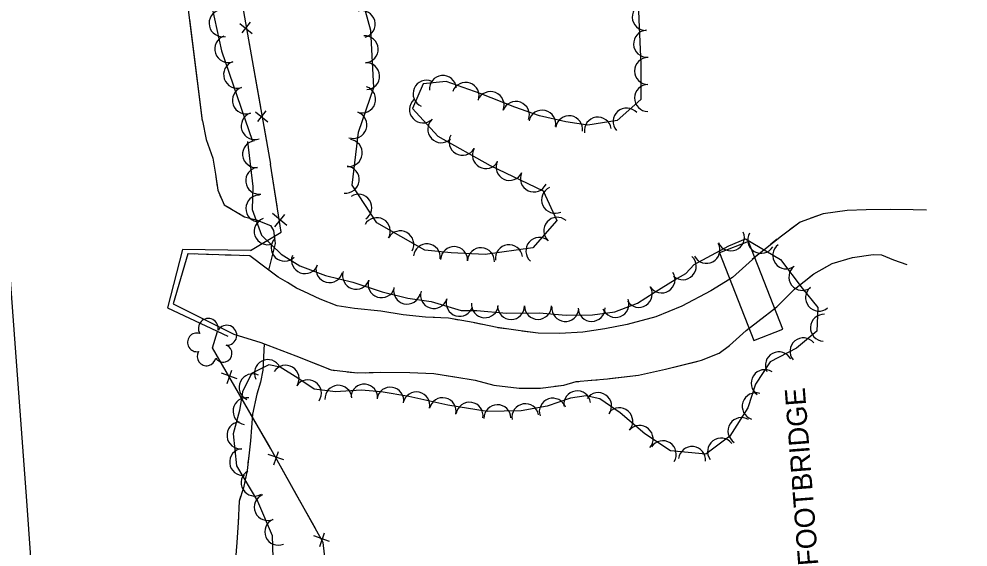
# Model space of a CAD drawing. Extents: x 353423 to 364002, y 127000 to 201942.
# Drawn here: x 361670.5 to 361952.6, y 147292.9 to 147450.1 of the extents above; entities that cross this region are included whole.
import ezdxf

# ---------------------------------------------------------------- set-up
doc = ezdxf.new("R2010")
doc.units = 0
for name, color, linetype in [('E_DTM_SlopeBottom', 7, 'Continuous'), ('E_DTM_SlopeTop', 7, 'Continuous'), ('E_FEN_Generic', 7, 'Continuous'), ('E_STRUCT_WingWall', 7, 'Continuous')]:
    doc.layers.add(name, color=color, linetype=linetype)

msp = doc.modelspace()

# ---------------------------------------------------------------- linework, layer by layer
at = {"layer": 'E_DTM_SlopeBottom'}
for p, q in [((361736.13, 147448.73), (361739.82, 147445.76)), ((361739.22, 147449.11), (361736.69, 147445.94)), ((361740.79, 147422.38), (361744.47, 147419.41)), ((361743.88, 147422.76), (361741.35, 147419.59)), ((361750.11, 147388.62), (361745.87, 147392.16)), ((361746.5, 147388.24), (361749.52, 147391.89)), ((361732.41, 147341.54), (361733.76, 147345.54)), ((361735.3, 147343.01), (361730.64, 147344.61)), ((361749.18, 147318.84), (361744.54, 147320.49)), ((361746.28, 147317.4), (361747.68, 147321.39)), ((361759.9, 147293.11), (361761.3, 147297.1)), ((361762.81, 147294.54), (361758.17, 147296.2))]:
    msp.add_line(p, q, dxfattribs=at)
for points in [[(361706.09, 147669), (361706.47, 147579.64), (361720.02, 147551.75), (361719.74, 147551.1), (361745.23, 147406.84)], [(361738.68, 147443.89), (361740.57, 147433.19)], [(361740.57, 147433.19), (361742.24, 147423.77)], [(361743.34, 147417.54), (361745.23, 147406.84)], [(361739.26, 147381.13), (361748.47, 147386.58), (361745.23, 147406.84)], [(361747.23, 147394.31), (361745.23, 147406.84)], [(361739.26, 147381.13), (361748.47, 147386.58), (361748.4, 147387.03)], [(361739.26, 147381.13), (361719.14, 147381.43), (361714.66, 147364.14), (361732.58, 147355.64)], [(362079.41, 145643.45), (362056.82, 145764.45), (362043.28, 145842.99), (362027.74, 145948.04), (362008.75, 146050.65), (361988.85, 146134.65), (361970.11, 146216.35), (361945.96, 146320.05), (361902.68, 146507.78), (361874.73, 146627.89), (361841.1, 146770.45), (361812.22, 146895.51), (361807.21, 146913.38), (361800.7, 146960.52), (361796.34, 146998.57), (361786.77, 147079.15), (361780.02, 147134.4), (361773.61, 147184.15), (361760.95, 147294.31), (361745.33, 147322.15), (361727.99, 147352.19), (361729.54, 147357.08)], [(361731.08, 147346.83), (361727.99, 147352.19), (361729.54, 147357.08)], [(361739.35, 147332.51), (361734.37, 147341.13)], [(361745.01, 147322.71), (361739.35, 147332.51)], [(361753.11, 147308.29), (361748.24, 147316.98)], [(361758.64, 147298.42), (361753.11, 147308.29)]]:
    msp.add_lwpolyline(points, dxfattribs=at)
msp.add_lwpolyline([(361878.73, 147380.44), (361889, 147354.38), (361897.62, 147357.78), (361887.35, 147383.84)], close=True, dxfattribs=at)
at = {"layer": 'E_DTM_SlopeTop'}
msp.add_lwpolyline([(361665.51, 147404.9), (361669.16, 147354.86), (361672.76, 147306.7), (361676.2, 147257.44), (361679, 147216.41), (361682.3, 147172.2), (361685.74, 147125.9), (361688.04, 147094.08), (361690.88, 147056.48), (361693.78, 147018.34), (361697.96, 146974.11), (361701.86, 146945.99), (361708.62, 146907.74), (361715.66, 146870.48), (361723.89, 146828.86), (361733.17, 146784.42), (361741.93, 146744.07), (361753.48, 146688.51), (361763.76, 146639.64)], dxfattribs=at)
at = {"layer": 'E_FEN_Generic'}
for points in [[(361854.28, 147463.77), (361854.75, 147449.92), (361855.4, 147436.59), (361855.38, 147426.05), (361848.28, 147419.84), (361839.63, 147418.49), (361833.08, 147419.49), (361825.24, 147421.22), (361817.87, 147423.81), (361807.64, 147427.9), (361797.49, 147431.41), (361790.66, 147430.78), (361787.47, 147423.42), (361795.04, 147415.21), (361810.55, 147406.42), (361826.36, 147398.93), (361830.36, 147390.07), (361823.25, 147381.96), (361809.06, 147379.98), (361798.97, 147380.44), (361791.16, 147381.28), (361776.84, 147389.34), (361769.55, 147400.59), (361771.39, 147416.39), (361775.97, 147429.64), (361775.04, 147446.62), (361772.73, 147455.26)], [(361727.19, 147456.5), (361730.68, 147440.58), (361739.9, 147413.7)], [(361738.41, 147413.57), (361739.97, 147400.22), (361739.82, 147393.33), (361742.6, 147385.68), (361748.4, 147380.08), (361753.99, 147376.59), (361761.62, 147373.74), (361769.73, 147371.72), (361778.44, 147368.85), (361786.05, 147367.01), (361793.02, 147365.95), (361801.92, 147363.26), (361806.61, 147363.25), (361815.41, 147362.53), (361825.14, 147362.58), (361833.14, 147361.92), (361840.97, 147361.97), (361847.6, 147362.91), (361854.35, 147365.49), (361859.36, 147368.67), (361865.57, 147372.57), (361868.72, 147374.33), (361871.17, 147376.98), (361881.48, 147382.5), (361886.51, 147384.63), (361896.85, 147378.46), (361903.31, 147369.93), (361908.02, 147364.23), (361907.65, 147357.18), (361901.6, 147352.12), (361893.84, 147348.01), (361889.48, 147341.36), (361887.15, 147334.34), (361881.83, 147325.9), (361874.7, 147320.55), (361864.14, 147321.57), (361856.51, 147326.57), (361849.26, 147332.84), (361843.19, 147337.04), (361839.12, 147337.88), (361834.42, 147337.19), (361827.47, 147334.83), (361819.74, 147333.45), (361809.68, 147333.29), (361797.97, 147335.15), (361786.4, 147337.69), (361778.19, 147339.07), (361772.23, 147339.55), (361764.6, 147339.09), (361758.26, 147339.93), (361753.4, 147343.2), (361748.16, 147346.44), (361744.76, 147347.16), (361739.59, 147344.56), (361736.95, 147339.12), (361736.04, 147333.57), (361734.16, 147326.61), (361735.11, 147317.08), (361741.38, 147306.61), (361745.77, 147296.32), (361746.01, 147286.29)]]:
    msp.add_lwpolyline(points, dxfattribs=at)
for centre, radius, start, end in [((361731.04, 147448.8), 4.04, 102.379, 282.3636), ((361772.36, 147448.53), 4.01, 284.9762, 104.9609), ((361856.82, 147450.64), 4.01, 91.943, 271.9277), ((361857.2, 147442.67), 4.01, 92.7995, 272.7842), ((361732.72, 147441.14), 4.04, 108.952, 288.9367), ((361773.25, 147441.04), 4.01, 273.1406, 93.1252), ((361857.49, 147434.56), 4.01, 89.8989, 269.8836), ((361735.35, 147433.5), 4.04, 108.952, 288.9367), ((361773.69, 147433.04), 4.01, 273.1406, 93.1252), ((361796.5, 147429.21), 4.01, 5.2535, 185.2382), ((361737.97, 147425.85), 4.04, 108.952, 288.9367), ((361772.52, 147426.08), 4.01, 250.9214, 70.9061), ((361791.65, 147427.8), 4.01, 66.5541, 246.5388), ((361803.26, 147427.19), 4.01, 340.9347, 160.9194), ((361857.47, 147426.55), 4.01, 89.8989, 269.8836), ((361810.67, 147424.43), 4.01, 338.2082, 158.1929), ((361790.59, 147423.13), 4.01, 132.7255, 312.7101), ((361818.21, 147421.47), 4.01, 340.6657, 160.6504), ((361740.59, 147418.21), 4.04, 108.952, 288.9367), ((361769.9, 147418.51), 4.01, 250.9214, 70.9061), ((361826.05, 147418.89), 4.01, 347.5679, 167.5526), ((361834.03, 147417.22), 4.01, 351.3456, 171.3303), ((361851.11, 147419.53), 4.01, 41.1953, 221.18), ((361796.02, 147417.24), 4.01, 132.7255, 312.7101), ((361842.59, 147416.83), 4.01, 8.8449, 188.8296), ((361740.95, 147409.84), 4, 96.6888, 276.6735), ((361768.55, 147410.18), 4.01, 263.3633, 83.3479), ((361802.33, 147413.49), 4.01, 150.4573, 330.442), ((361809.3, 147409.54), 4.01, 150.4573, 330.442), ((361816.31, 147406.01), 4.01, 154.6529, 334.6376), ((361741.88, 147401.91), 4, 96.6888, 276.6735), ((361767.63, 147402.23), 4.01, 263.3633, 83.3479), ((361823.55, 147402.58), 4.01, 154.6529, 334.6376), ((361829.88, 147396.23), 4.01, 114.3531, 294.3378), ((361741.92, 147393.64), 4, 88.7686, 268.7533), ((361771.38, 147393.9), 4.01, 302.957, 122.9417), ((361744.4, 147386.87), 4, 109.9667, 289.9514), ((361776.87, 147386.92), 4.01, 330.637, 150.6217), ((361830.49, 147387.03), 4.01, 48.7353, 228.72), ((361749.44, 147381.98), 4, 135.9678, 315.9525), ((361783.85, 147382.99), 4.01, 330.637, 150.6217), ((361825.2, 147381.01), 4.01, 48.7353, 228.72), ((361882.14, 147385.05), 4, 203.0134, 22.998), ((361891.13, 147384.31), 4, 149.1915, 329.1762), ((361791.74, 147379.11), 4.01, 353.8784, 173.8631), ((361799.84, 147378.3), 4.01, 357.3966, 177.3813), ((361807.84, 147377.94), 4.01, 357.3966, 177.3813), ((361816.17, 147378.86), 4.01, 7.9585, 187.9432), ((361874.87, 147381.33), 4, 208.1571, 28.1418), ((361898.57, 147379.66), 4, 127.1078, 307.0925), ((361755.5, 147378.26), 4, 159.5397, 339.5244), ((361867.82, 147376.44), 4, 227.24, 47.2247), ((361762.78, 147375.61), 4, 165.9731, 345.9578), ((361903.39, 147373.28), 4, 127.1078, 307.0925), ((361770.68, 147373.61), 4, 161.778, 341.7627), ((361861.53, 147372.51), 4, 212.1637, 32.1484), ((361778.27, 147371.11), 4, 161.778, 341.7627), ((361854.77, 147368.23), 4, 212.3989, 32.3836), ((361785.85, 147369.21), 4, 166.3871, 346.3718), ((361793.84, 147367.88), 4, 163.1868, 343.1715), ((361908.34, 147367.13), 4, 129.6297, 309.6144), ((361801.49, 147365.57), 4, 163.1868, 343.1715), ((361808.99, 147365.15), 4, 175.3432, 355.3279), ((361824.77, 147364.67), 4, 180.3079, 0.2926), ((361847.84, 147365.24), 4, 200.9348, 20.9195), ((361816.78, 147364.63), 4, 180.3079, 0.2926), ((361832.92, 147364.03), 4, 175.2689, 355.2536), ((361840.72, 147364.06), 4, 180.3808, 0.3655), ((361909.8, 147358.17), 4, 87.0124, 266.997), ((361726.77, 147357.96), 2.97, 349.3412, 210.5751), ((361723.37, 147353.81), 2.78, 72.3121, 280.0851), ((361732.27, 147355.94), 2.97, 266.9921, 149.9653), ((361903.71, 147351.16), 4, 39.8662, 219.8509), ((361726.24, 147349.64), 2.78, 148.9891, 350.0002), ((361731.2, 147350.53), 2.61, 211.6973, 69.6299), ((361896.4, 147347), 4, 27.947, 207.9317), ((361744.48, 147344.68), 4, 26.6612, 206.6459), ((361749.74, 147343), 4, 328.3081, 148.2928), ((361892.18, 147341.68), 4, 56.7254, 236.7101), ((361739.92, 147340.44), 4, 64.1509, 244.1356), ((361756.37, 147338.68), 4, 326.0491, 146.0338), ((361765.44, 147337.04), 4, 3.4462, 183.4309), ((361773.13, 147337.38), 4, 355.3993, 175.384), ((361780.88, 147336.49), 4, 350.4876, 170.4723), ((361836.44, 147335.38), 4, 8.3851, 188.3698), ((361738.12, 147333.34), 4, 80.6206, 260.6052), ((361788.63, 147335.06), 4, 347.642, 167.6267), ((361796.44, 147333.35), 4, 347.642, 167.6267), ((361829.17, 147333.2), 4, 18.7855, 198.7702), ((361842.67, 147334.86), 4, 325.2988, 145.2834), ((361889.5, 147334.78), 4, 71.6536, 251.6383), ((361804.44, 147332.01), 4, 350.9624, 170.9471), ((361812.73, 147331.25), 4, 0.9353, 180.92), ((361821.03, 147331.56), 4, 10.1074, 190.0921), ((361848.97, 147330.33), 4, 319.1646, 139.1493), ((361885.27, 147327.45), 4, 57.7959, 237.7806), ((361736.31, 147326.15), 4, 95.7165, 275.7011), ((361855.01, 147325.1), 4, 319.1646, 139.1493), ((361879.21, 147321.32), 4, 36.947, 216.9316), ((361861.9, 147320.54), 4, 326.776, 146.7606), ((361870.59, 147318.84), 4, 354.4442, 174.4289), ((361737.1, 147318.2), 4, 95.7165, 275.7011), ((361740.54, 147312.09), 4, 120.9255, 300.9102), ((361744.43, 147304.8), 4, 113.1269, 293.1116), ((361747.56, 147297.45), 4, 113.1269, 293.1116)]:
    msp.add_arc(centre, radius, start, end, dxfattribs=at)
at = {"layer": 'E_STRUCT_WingWall'}
for points in [[(361725.08, 147419.74), (361719.13, 147467.08), (361717.56, 147477.68), (361716.63, 147486.23), (361716.13, 147494.81), (361714.73, 147500.68), (361713.98, 147505.11), (361713.1, 147511.23), (361712.06, 147522.68), (361710.89, 147530.71), (361708.78, 147545.69), (361705.69, 147552.38), (361703.16, 147557.07), (361700.74, 147564.58), (361699.69, 147572.96), (361699.24, 147577.19), (361698.49, 147583.04), (361696.76, 147594.02), (361695.35, 147603.32), (361692.97, 147611.35), (361691.29, 147621.01), (361689.87, 147630.92), (361687.64, 147639.89), (361683.34, 147667.61)], [(361725.08, 147419.74), (361721.28, 147449.99)], [(361725.08, 147419.74), (361726.15, 147414.19), (361728.09, 147408.64), (361728.95, 147403.87), (361729.57, 147399.08), (361731.52, 147394.76), (361737.5, 147391.2), (361740.95, 147390.27), (361745.29, 147388.59), (361746.16, 147387.09), (361746.54, 147384.07), (361746.68, 147383.26), (361744.7, 147375.34)], [(361725.08, 147419.74), (361726.15, 147414.19), (361728.09, 147408.64), (361728.95, 147403.87), (361729.42, 147400.22)], [(361730.24, 147397.61), (361730.8, 147396.35)], [(361732.4, 147394.24), (361733.59, 147393.53)], [(361940.29, 147393.15), (361936.28, 147393.29), (361929.56, 147393.39), (361922.38, 147393.22), (361916.73, 147393.01), (361909.61, 147392.1), (361902.77, 147389.63), (361897.15, 147385.45), (361889.52, 147379.4), (361882.6, 147373.14), (361876.16, 147369.17), (361867.55, 147364.63), (361859.86, 147361.41), (361851.29, 147359.1), (361844.66, 147357.84), (361838.09, 147356.84), (361831.25, 147356.46), (361824.84, 147356.54), (361818.93, 147357.31), (361812.68, 147358.21), (361805.5, 147359.71), (361798.15, 147360.98), (361791.29, 147361.36), (361784.68, 147361.96), (361778.1, 147363.13), (361770.2, 147363.85), (361765.12, 147364.64), (361759.98, 147366.67)], [(361940.29, 147393.15), (361936.28, 147393.29), (361929.56, 147393.39), (361922.38, 147393.22), (361916.73, 147393.01), (361909.61, 147392.1), (361905.95, 147390.78)], [(361735.96, 147392.12), (361737.15, 147391.41)], [(361739.72, 147390.61), (361740.95, 147390.27), (361745.29, 147388.59), (361746.16, 147387.09), (361746.54, 147384.07), (361746.68, 147383.26), (361744.7, 147375.34)], [(361901.65, 147388.8), (361899.73, 147387.37)], [(361895.93, 147384.48), (361894.06, 147383)], [(361759.98, 147366.67), (361755.21, 147368.94), (361753.01, 147369.95), (361750.3, 147371.62), (361747.58, 147373.25), (361743.93, 147375.9), (361739.16, 147379.6), (361720.64, 147380.13), (361716.35, 147365.24), (361734.36, 147356.26), (361742.38, 147353.77), (361752.77, 147349.8), (361763.3, 147345.6), (361771.17, 147344.74), (361778.07, 147344.9), (361786.65, 147344.81), (361793.84, 147344.58), (361800.07, 147343.55), (361806.11, 147342.54), (361811.66, 147341.07), (361819.23, 147340.19), (361825.54, 147340.21), (361832.46, 147341.09), (361836.13, 147342.14), (361845.46, 147342.99), (361854.67, 147344.04), (361862.65, 147345.87), (361873.36, 147348.5), (361878.67, 147350.65), (361881.69, 147352.91), (361886.68, 147357.3), (361890.1, 147360), (361895.81, 147364.38), (361901.02, 147369.6), (361906.76, 147374.18), (361912.21, 147377.29), (361918.34, 147379.06), (361924.4, 147379.98), (361926.93, 147379.82), (361930.5, 147378.4), (361934.49, 147377.02)], [(361722.6, 147380.07), (361720.77, 147380.12)], [(361728.09, 147379.91), (361726.26, 147379.97)], [(361733.58, 147379.76), (361731.75, 147379.81)], [(361759.98, 147366.67), (361755.21, 147368.94), (361753.01, 147369.95), (361750.3, 147371.62), (361747.58, 147373.25), (361743.93, 147375.9), (361739.16, 147379.6), (361737.23, 147379.65)], [(361890.31, 147380.03), (361889.52, 147379.4), (361888.5, 147378.48)], [(361909.23, 147375.59), (361912.21, 147377.29), (361918.34, 147379.06), (361924.4, 147379.98), (361926.93, 147379.82), (361930.5, 147378.4), (361934.49, 147377.02)], [(361719.66, 147376.74), (361716.35, 147365.24), (361729.38, 147358.74)], [(361904.7, 147372.53), (361906.12, 147373.68)], [(361881.8, 147372.65), (361876.16, 147369.17), (361867.55, 147364.63), (361859.86, 147361.41), (361854.23, 147359.9)], [(361900.47, 147369.04), (361901.02, 147369.6), (361901.84, 147370.25)], [(361794.01, 147361.21), (361791.29, 147361.36), (361784.68, 147361.96), (361778.1, 147363.13), (361770.2, 147363.85), (361765.12, 147364.64), (361759.98, 147366.67)], [(361896.59, 147365.16), (361897.88, 147366.45)], [(361801.12, 147360.47), (361798.77, 147360.87)], [(361808.17, 147359.15), (361805.83, 147359.64)], [(361854.23, 147359.9), (361851.29, 147359.1), (361844.66, 147357.84), (361838.09, 147356.84), (361831.25, 147356.46), (361824.84, 147356.54), (361819.94, 147357.18)], [(361729.38, 147358.74), (361734.36, 147356.26), (361742.38, 147353.77), (361752.77, 147349.8), (361754.11, 147349.27)], [(361815.21, 147357.84), (361812.85, 147358.19)], [(361872.01, 147348.17), (361873.36, 147348.5), (361878.67, 147350.65), (361881.69, 147352.91), (361886.68, 147357.3), (361887.57, 147358.01)], [(361743.33, 147353.4), (361742.96, 147345.51), (361742.3, 147341.98), (361741.23, 147338.45), (361739.95, 147332.45), (361739.34, 147324.55), (361738.28, 147315.64), (361737.19, 147310.51), (361735.92, 147306.58), (361735.67, 147300.2), (361735.29, 147294.31), (361734.85, 147289.35)], [(361743.33, 147353.4), (361742.96, 147345.51), (361742.3, 147341.98), (361741.23, 147338.45), (361739.95, 147332.45), (361739.34, 147324.55), (361739.28, 147324.09)], [(361757.51, 147347.91), (361759.21, 147347.23)], [(361846.02, 147343.06), (361854.67, 147344.04), (361862.65, 147345.87), (361872.01, 147348.17)], [(361762.61, 147345.87), (361763.3, 147345.6), (361764.38, 147345.48)], [(361768.02, 147345.08), (361769.84, 147344.89)], [(361773.49, 147344.79), (361778.07, 147344.9), (361786.65, 147344.81), (361793.84, 147344.58), (361799.93, 147343.57)], [(361799.93, 147343.57), (361800.07, 147343.55), (361806.11, 147342.54), (361811.66, 147341.07), (361819.23, 147340.19), (361825.54, 147340.21), (361826.13, 147340.28)], [(361835.12, 147341.85), (361836.13, 147342.14), (361836.91, 147342.21)], [(361840.55, 147342.55), (361842.38, 147342.71)], [(361829.76, 147340.74), (361831.58, 147340.97)], [(361738.8, 147319.99), (361738.56, 147317.94)], [(361737.91, 147313.88), (361737.48, 147311.86)], [(361736.35, 147307.91), (361735.92, 147306.58), (361735.9, 147305.93)], [(361735.74, 147301.82), (361735.67, 147300.2), (361735.29, 147294.31), (361734.85, 147289.35), (361734.44, 147284.19), (361734.02, 147277.59), (361733.85, 147272.01)]]:
    msp.add_lwpolyline(points, dxfattribs=at)

# ---------------------------------------------------------------- texts
at = {"layer": 'E_DTM_SlopeBottom'}
msp.add_text('FOOTBRIDGE', height=6, rotation=94.3946, dxfattribs=at).set_placement((361908.16, 147287.6))

doc.saveas('drawing.dxf')
